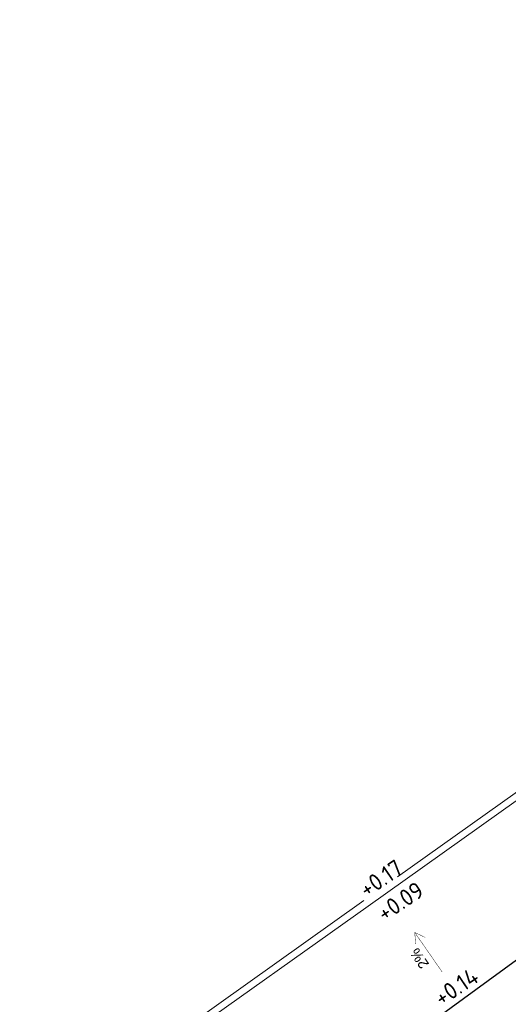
# Model space of a CAD drawing. Header units: metres. Extents: x 92403 to 95147, y 464428 to 465602.
# Tile 475 of 568: x 93239 to 93250, y 465219 to 465240. Entities that reach past the tile are written whole.
import ezdxf

# ---------------------------------------------------------------- set-up
doc = ezdxf.new("R2010")
doc.units = ezdxf.units.M
doc.linetypes.add('VH-TROTTOIRBAND', pattern=[15, 5, -2, 2, -2, 2, -2])
for name, color, linetype, lineweight in [('N-WE-GK-KISTDAM-G', 40, 'CONTINUOUS', 30), ('N-WE-VH-KANTOPSLUITING_TROTTOIRBAND-G', 7, 'VH-TROTTOIRBAND', 35), ('N-WE-VH-KANTOPSLUITING_VOORKANTBAND-G', 50, 'CONTINUOUS', 35), ('X-XX-AL-HOOGTELABEL-T-afschot', 7, 'CONTINUOUS', 18), ('X-XX-AL-HOOGTELABEL-T18', 7, 'CONTINUOUS', 18)]:
    doc.layers.add(name, color=color, linetype=linetype, lineweight=lineweight)
doc.styles.add('1_500_2mm', font='arial.ttf', dxfattribs={"height": 1})
doc.styles.add('NLCS-ISO-M200-T18', font='NLCS-ISO.ttf', dxfattribs={"height": 0.36})

msp = doc.modelspace()

# ---------------------------------------------------------------- linework, layer by layer
at = {"layer": 'N-WE-GK-KISTDAM-G', "flags": 128}
msp.add_lwpolyline([(93210.763383, 465172.872229), (93201.886615, 465183.30491), (93210.736267, 465190.814572), (93205.169395, 465197.317295), (93206.822913, 465198.616944), (93212.552339, 465191.915977), (93221.912831, 465199.326014), (93258.944729, 465226.336996), (93295.953077, 465253.330078), (93346.53177, 465289.031978), (93392.473191, 465322.242162), (93394.012746, 465320.086867), (93347.88791, 465287.143259), (93297.51444, 465251.166815), (93259.538016, 465223.634792), (93259.189039, 465224.121938), (93222.820307, 465198.132024), (93213.476267, 465190.734266), (93213.64833, 465190.531501), (93204.848671, 465183.064261), (93212.362775, 465174.233091)], dxfattribs=at)
at = {"layer": 'N-WE-VH-KANTOPSLUITING_TROTTOIRBAND-G', "lineweight": 15}
msp.add_lwpolyline([(93300.251947, 465259.186284), (93295.944924, 465256.115807), (93287.069416, 465249.788457), (93286.168477, 465249.146177), (93281.024389, 465245.478956), (93272.148876, 465239.151602), (93266.930749, 465235.431595), (93266.404387, 465235.057079), (93257.523086, 465228.737862), (93251.439707, 465224.409422), (93246.654779, 465221.004853), (93242.559119, 465218.093668), (93236.37331, 465213.69681), (93227.488981, 465207.381851), (93227.358906, 465207.289395), (93224.873131, 465205.529545), (93222.07473, 465203.576211), (93220.947065, 465202.763876), (93219.752091, 465201.863438), (93214.997129, 465198.186931), (93214.350279, 465197.601178), (93198.858241, 465183.572394)], dxfattribs=at)
at = {"layer": 'N-WE-VH-KANTOPSLUITING_VOORKANTBAND-G', "linetype": 'Continuous', "lineweight": 15}
msp.add_lwpolyline([(93198.958926, 465183.461207), (93214.450964, 465197.489991), (93215.093493, 465198.071831), (93219.843105, 465201.744202), (93221.036047, 465202.643109), (93222.1615, 465203.45385), (93224.959396, 465205.406832), (93227.445694, 465207.167052), (93227.575884, 465207.25959), (93236.460213, 465213.574549), (93242.646022, 465217.971407), (93246.741741, 465220.882633), (93251.526669, 465224.287202), (93257.610047, 465228.615643), (93266.491348, 465234.934859), (93267.017822, 465235.309455), (93272.23595, 465239.029462), (93281.111462, 465245.356816), (93286.25555, 465249.024037), (93287.15649, 465249.666317), (93296.031997, 465255.993667), (93300.33902, 465259.064144)], dxfattribs=at)
at = {"layer": 'X-XX-AL-HOOGTELABEL-T-afschot', "const_width": 0.008865}
for points in [[(93247.958573, 465220.219743), (93247.736314, 465220.324412), (93247.756798, 465220.079595)], [(93248.322406, 465219.480596), (93247.736314, 465220.324412)]]:
    msp.add_lwpolyline(points, dxfattribs=at)

# ---------------------------------------------------------------- texts
at = {"layer": 'X-XX-AL-HOOGTELABEL-T-afschot', "insert": (93247.870663, 465219.524371), "char_height": 0.22, "width": 4.66934953, "attachment_point": 1, "rotation": 124.4407637, "style": '1_500_2mm'}
msp.add_mtext('2%', dxfattribs=at)
at = {"layer": 'X-XX-AL-HOOGTELABEL-T18', "char_height": 0.36, "width": 4.66934953, "attachment_point": 1, "rotation": 33.9576262, "style": 'NLCS-ISO-M200-T18'}
for s, insert in [('+0.17', (93246.509779, 465221.353698)), ('+0.09', (93246.889969, 465220.840778)), ('+0.14', (93248.106583, 465219.036064))]:
    msp.add_mtext(s, dxfattribs=dict(at, insert=insert))

doc.saveas('drawing.dxf')
